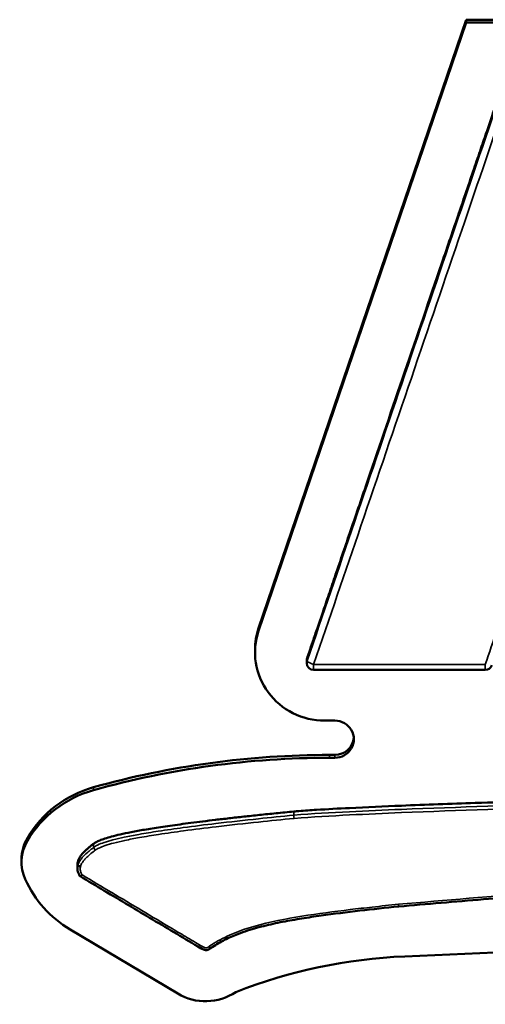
# Model space of a CAD drawing. Header units: inches. Extents: x 1.9 to 64.4, y 1.6 to 69.2.
# Tile 309 of 328: x 52.279 to 52.619, y 62.025 to 62.742. Entities that reach past the tile are written whole.
import ezdxf

# ---------------------------------------------------------------- set-up
doc = ezdxf.new("R2010")
doc.units = ezdxf.units.IN
doc.header["$MEASUREMENT"] = 0
doc.layers.add('Visible (ANSI)', color=7, linetype='Continuous', lineweight=50)
doc.layers.add('Visible Narrow (ANSI)', color=7, linetype='Continuous', lineweight=35)

msp = doc.modelspace()

# ---------------------------------------------------------------- linework, layer by layer
at = {"layer": 'Visible (ANSI)'}
for p, q in [((52.60457, 62.74238), (52.45324, 62.299)), ((52.91581, 62.74238), (52.60457, 62.74238)), ((52.60457, 62.7403), (52.60457, 62.74238)), ((52.45324, 62.29692), (52.60457, 62.7403)), ((52.60457, 62.7403), (52.91581, 62.7403)), ((52.45062, 62.28119), (52.45062, 62.28327)), ((52.48837, 62.27552), (52.48837, 62.27344)), ((52.61858, 62.26844), (52.49337, 62.26844)), ((52.50886, 62.2315), (52.50142, 62.2315)), ((52.50886, 62.20652), (52.505, 62.20652)), ((52.505, 62.20444), (52.50886, 62.20444)), ((52.28036, 62.12841), (52.28036, 62.13049)), ((52.32106, 62.12656), (52.32106, 62.12385)), ((52.3215, 62.12885), (52.3215, 62.12614)), ((53.38071, 62.09545), (52.55991, 62.05968)), ((52.39426, 62.03256), (52.31576, 62.07933))]:
    msp.add_line(p, q, dxfattribs=at)
for centre, start, end in [((52.49337, 62.27344), 180, 270), ((52.61858, 62.27344), 270, 341.15403)]:
    msp.add_arc(centre, 0.005, start, end, dxfattribs=at)
for centre, major_axis, start_param, end_param in [((52.50142, 62.28119), (-0.0508, 0), 5.960959, 7.853982), ((52.50142, 62.28327), (-0.0508, 0), 5.960959, 6.283185), ((52.50886, 62.21797), (0.01384, 0), 4.712389, 7.853982), ((52.50886, 62.22005), (0.01384, 0), 4.712389, 6.206292), ((52.505, 61.59323), (-0.62699, 0), 4.712389, 4.990525), ((52.505, 61.59115), (0.62699, 0), 1.570796, 1.848932), ((52.35521, 62.10638), (-0.08141, 0), 4.990525, 5.762864), ((52.35521, 62.1043), (0.08141, 0), 1.848932, 2.621271), ((52.3122, 62.13049), (-0.03184, 0), 5.762864, 6.283185), ((52.3122, 62.12841), (-0.03184, 0), 5.762864, 6.697844), ((52.35883, 62.14849), (-0.08279, 0), 0.414659, 1.023685), ((52.57672, 61.69054), (-0.37776, 0), 4.756909, 5.092616), ((52.41452, 62.06509), (-0.03894, 0), 1.023685, 2.17115)]:
    msp.add_ellipse(centre, major_axis=major_axis, ratio=0.978148, start_param=start_param, end_param=end_param, dxfattribs=at)
for points, knots in [([(52.48863, 62.27707), (52.48911, 62.27847), (52.49048, 62.28249), (52.49296, 62.28976), (52.49627, 62.29946), (52.50017, 62.31089), (52.50461, 62.3239), (52.51145, 62.34394), (52.52094, 62.37175), (52.53778, 62.42108), (52.55991, 62.4859), (52.58203, 62.55072), (52.59887, 62.60005), (52.60836, 62.62787), (52.6152, 62.64791), (52.61964, 62.66092), (52.62355, 62.67235), (52.62685, 62.68204), (52.62952, 62.68985), (52.63124, 62.6949), (52.63207, 62.69733), (52.63224, 62.69783)], [0.017629, 0.017629, 0.017629, 0.017629, 0.029136, 0.050646, 0.077336, 0.108774, 0.144529, 0.184168, 0.273374, 0.37294, 0.589337, 0.805735, 0.9053, 0.994507, 1.034146, 1.0699, 1.101339, 1.128028, 1.149539, 1.165438, 1.169526, 1.169526, 1.169526, 1.169526]), ([(52.47892, 62.16531), (52.48016, 62.16542), (52.48565, 62.16589), (52.49919, 62.16675), (52.52408, 62.16811), (52.56268, 62.1698), (52.61733, 62.17177), (52.67395, 62.17341), (52.72903, 62.17479), (52.77835, 62.1759), (52.83343, 62.177), (52.89451, 62.17808), (52.96148, 62.17912), (53.0608, 62.18049), (53.25186, 62.18266), (53.47538, 62.18423), (53.69942, 62.18466), (53.8339, 62.18431), (53.93453, 62.18357), (54.0027, 62.18278), (54.06473, 62.18179), (54.10392, 62.18079), (54.12235, 62.18032)], [0, 0, 0, 0, 0.009513, 0.041989, 0.103346, 0.199513, 0.336424, 0.520017, 0.631176, 0.756234, 0.895932, 1.051016, 1.221724, 1.406292, 1.807929, 2.677688, 3.109515, 3.515113, 3.702409, 3.876348, 4.034665, 4.175099, 4.175099, 4.175099, 4.175099]), ([(52.33286, 62.14174), (52.33344, 62.14218), (52.33489, 62.14309), (52.33763, 62.14436), (52.34138, 62.14572), (52.34636, 62.14717), (52.35277, 62.14873), (52.36081, 62.15039), (52.36863, 62.1518), (52.37585, 62.15298), (52.38205, 62.15395), (52.38882, 62.15494), (52.39617, 62.15596), (52.40413, 62.15702), (52.41273, 62.15811), (52.422, 62.15923), (52.43196, 62.16038), (52.44263, 62.16157), (52.45404, 62.16279), (52.46622, 62.16405), (52.4746, 62.16488), (52.47892, 62.16531)], [0.0343005, 0.0343005, 0.0343005, 0.0343005, 0.0398798, 0.0473788, 0.0573575, 0.0703672, 0.0869498, 0.1076405, 0.1329697, 0.1475388, 0.1634651, 0.1808142, 0.1996516, 0.2200426, 0.2420527, 0.2657472, 0.2911912, 0.3184501, 0.347589, 0.378673, 0.4117673, 0.4117673, 0.4117673, 0.4117673]), ([(53.38071, 62.13183), (53.32565, 62.13005), (53.27058, 62.12833), (53.16046, 62.12495), (53.10539, 62.12332), (53.02279, 62.12093), (52.99526, 62.12014), (52.9402, 62.11845), (52.91267, 62.11756), (52.85763, 62.11557), (52.83011, 62.11447), (52.7751, 62.11196), (52.7476, 62.11054), (52.70638, 62.10802), (52.69265, 62.10712), (52.65833, 62.10467), (52.63774, 62.10304), (52.59658, 62.09963), (52.57601, 62.09785), (52.55543, 62.09606)], [0, 0, 0, 0, 0.419786, 0.419786, 0.839571, 0.839571, 1.049464, 1.049464, 1.259357, 1.259357, 1.46925, 1.46925, 1.679143, 1.679143, 1.784089, 1.784089, 1.941509, 1.941509, 2.098929, 2.098929, 2.098929, 2.098929]), ([(52.32106, 62.12656), (52.32106, 62.12656), (52.32106, 62.12686), (52.32109, 62.12733), (52.32121, 62.12794), (52.32133, 62.1284), (52.32144, 62.1287), (52.3215, 62.12885)], [0.016013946, 0.016013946, 0.016013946, 0.016013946, 0.016016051, 0.018397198, 0.019609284, 0.020839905, 0.022094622, 0.022094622, 0.022094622, 0.022094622]), ([(52.32345, 62.12522), (52.32344, 62.12522), (52.32344, 62.12522), (52.32319, 62.12528), (52.32296, 62.12536), (52.32252, 62.12551), (52.32231, 62.12559), (52.32195, 62.12575), (52.3218, 62.12584), (52.32158, 62.12599), (52.32152, 62.12606), (52.3215, 62.12613), (52.3215, 62.12614), (52.3215, 62.12614)], [-0.008031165, -0.008031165, -0.008031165, -0.008031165, -0.007993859, -0.007993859, -0.006120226, -0.006120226, -0.004249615, -0.004249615, -0.002269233, -0.002269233, -0.000298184, -0.000298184, 0, 0, 0, 0]), ([(52.32307, 62.11805), (52.32304, 62.11809), (52.32298, 62.11818), (52.3227, 62.11859), (52.32252, 62.11892), (52.32215, 62.11961), (52.32199, 62.11997), (52.32168, 62.1207), (52.32154, 62.12108), (52.32131, 62.12187), (52.32122, 62.12228), (52.3211, 62.12308), (52.32106, 62.12346), (52.32106, 62.12385)], [0.0000075, 0.0000075, 0.0000075, 0.0000075, 0.00038547, 0.00038547, 0.00295367, 0.00295367, 0.00552188, 0.00552188, 0.00809008, 0.00809008, 0.01065829, 0.01065829, 0.01284853, 0.01284853, 0.01284853, 0.01284853]), ([(52.32449, 62.11911), (52.32448, 62.11911), (52.32448, 62.11911), (52.32438, 62.11901), (52.32428, 62.11891), (52.32409, 62.11873), (52.32399, 62.11865), (52.32373, 62.11842), (52.32358, 62.1183), (52.32333, 62.11812), (52.32323, 62.11806), (52.32311, 62.11803), (52.32308, 62.11803), (52.32307, 62.11805)], [-0.00810445, -0.00810445, -0.00810445, -0.00810445, -0.008066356, -0.008066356, -0.00699171, -0.00699171, -0.005920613, -0.005920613, -0.003909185, -0.003909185, -0.001945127, -0.001945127, -0.000619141, -0.000619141, -0.000619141, -0.000619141]), ([(52.41123, 62.06552), (52.40533, 62.069), (52.39946, 62.07252), (52.38771, 62.07952), (52.38183, 62.08302), (52.37008, 62.09002), (52.36421, 62.09352), (52.35246, 62.10053), (52.34658, 62.10403), (52.33483, 62.11104), (52.32896, 62.11454), (52.32308, 62.11804)], [0.0000028, 0.0000028, 0.0000028, 0.0000028, 0.0524286, 0.0524286, 0.1048544, 0.1048544, 0.1572803, 0.1572803, 0.2097061, 0.2097061, 0.2621319, 0.2621319, 0.2621319, 0.2621319]), ([(52.55543, 62.09606), (52.54596, 62.09515), (52.53653, 62.09411), (52.51765, 62.09192), (52.50822, 62.09074), (52.49412, 62.08877), (52.48943, 62.08807), (52.48007, 62.08657), (52.47541, 62.08576), (52.46613, 62.08395), (52.46151, 62.08295), (52.45237, 62.08067), (52.44785, 62.07939), (52.4412, 62.07714), (52.439, 62.07634), (52.43359, 62.07417), (52.43039, 62.07273), (52.42424, 62.06953), (52.42132, 62.06769), (52.41835, 62.06577)], [-0.0000034, -0.0000034, -0.0000034, -0.0000034, 0.0725167, 0.0725167, 0.1450368, 0.1450368, 0.1812969, 0.1812969, 0.217557, 0.217557, 0.253817, 0.253817, 0.2900771, 0.2900771, 0.3082071, 0.3082071, 0.3354022, 0.3354022, 0.3625972, 0.3625972, 0.3625972, 0.3625972]), ([(52.4172, 62.067), (52.4172, 62.06699), (52.41721, 62.06699), (52.41736, 62.06677), (52.41752, 62.06658), (52.4178, 62.06624), (52.41792, 62.06609), (52.41814, 62.06588), (52.41822, 62.06581), (52.41831, 62.06576), (52.41833, 62.06576), (52.41835, 62.06577)], [-0.000037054, -0.000037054, -0.000037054, -0.000037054, 0, 0, 0.002017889, 0.002017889, 0.004003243, 0.004003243, 0.005987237, 0.005987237, 0.007076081, 0.007076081, 0.007076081, 0.007076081]), ([(52.41835, 62.06577), (52.41806, 62.06555), (52.41779, 62.06535), (52.41732, 62.065), (52.41709, 62.06482), (52.4164, 62.06446), (52.41593, 62.06431), (52.41514, 62.06422), (52.4148, 62.06423), (52.41398, 62.06433), (52.41354, 62.06446), (52.41269, 62.06476), (52.41228, 62.06495), (52.41166, 62.06527), (52.41142, 62.06541), (52.41123, 62.06552)], [0.00000283, 0.00000283, 0.00000283, 0.00000283, 0.00277903, 0.00277903, 0.00416982, 0.00416982, 0.00558825, 0.00558825, 0.00696533, 0.00696533, 0.00940423, 0.00940423, 0.01218582, 0.01218582, 0.01390539, 0.01390539, 0.01390539, 0.01390539])]:
    msp.add_open_spline(points, degree=3, knots=knots, dxfattribs=at)
for points, degree in [([(52.48837, 62.27552), (52.48837, 62.27605), (52.48846, 62.27657), (52.48863, 62.27707)], 3), ([(52.3215, 62.12885), (52.32218, 62.13359), (52.33286, 62.14174)], 2), ([(52.41123, 62.06552), (52.41123, 62.06552), (52.41123, 62.06552), (52.41123, 62.06552)], 3)]:
    msp.add_open_spline(points, degree=degree, dxfattribs=at)
at = {"layer": 'Visible Narrow (ANSI)'}
for p, q in [((52.45324, 62.29692), (52.45324, 62.299)), ((52.49337, 62.2724), (52.49337, 62.26844)), ((52.61858, 62.26844), (52.61858, 62.2724)), ((52.505, 62.20444), (52.505, 62.20652)), ((52.50886, 62.20444), (52.50886, 62.20652)), ((52.33286, 62.18087), (52.33286, 62.18295)), ((52.47892, 62.16531), (52.47892, 62.16261)), ((52.28457, 62.14389), (52.28457, 62.14597)), ((52.33286, 62.14174), (52.33286, 62.13904))]:
    msp.add_line(p, q, dxfattribs=at)
for centre, major_axis, ratio, start_param, end_param in [((52.49337, 62.27344), (-0.005, 0), 0.978148, 5.960959, 6.283185), ((52.49337, 62.27344), (-0.00473, 0.00162), 0.197211, 0.067211, 1.638007), ((52.33409, 62.1375), (-0.00121, 0.00159), 0.127918, 0.166023, 1.736819)]:
    msp.add_ellipse(centre, major_axis=major_axis, ratio=ratio, start_param=start_param, end_param=end_param, dxfattribs=at)
for points, knots in [([(52.63224, 62.69575), (52.62038, 62.66099), (52.60851, 62.62622), (52.5844, 62.55558), (52.57215, 62.5197), (52.55991, 62.48382), (52.54766, 62.44794), (52.53542, 62.41207), (52.51166, 62.34246), (52.50014, 62.30872), (52.48863, 62.27499)], [-1.169526, -1.169526, -1.169526, -1.169526, -0.884006, -0.884006, -0.589337, -0.589337, -0.589337, -0.294669, -0.294669, -0.017629, -0.017629, -0.017629, -0.017629]), ([(52.49337, 62.2724), (52.50489, 62.30613), (52.5164, 62.33987), (52.54016, 62.40948), (52.5524, 62.44536), (52.56465, 62.48123), (52.5769, 62.51711), (52.58914, 62.55299), (52.61325, 62.62364), (52.62512, 62.6584), (52.63699, 62.69316)], [0.017629, 0.017629, 0.017629, 0.017629, 0.294669, 0.294669, 0.589337, 0.589337, 0.589337, 0.884006, 0.884006, 1.169526, 1.169526, 1.169526, 1.169526]), ([(52.67595, 62.44046), (52.67136, 62.42701), (52.66677, 62.41357), (52.65721, 62.38556), (52.65224, 62.37099), (52.64727, 62.35643), (52.64352, 62.34547), (52.63978, 62.33451), (52.63022, 62.3065), (52.6244, 62.28945), (52.61858, 62.2724)], [0.009149, 0.009149, 0.009149, 0.009149, 0.1195957, 0.1195957, 0.2391913, 0.2391913, 0.2391913, 0.3292264, 0.3292264, 0.4692336, 0.4692336, 0.4692336, 0.4692336]), ([(52.48863, 62.27499), (52.48863, 62.27516), (52.48863, 62.27534), (52.48863, 62.27551), (52.48863, 62.27577), (52.48863, 62.27603), (52.48863, 62.27655), (52.48863, 62.27681), (52.48863, 62.27707)], [-0.0254, -0.0254, -0.0254, -0.0254, -0.01905, -0.01905, -0.01905, -0.009525, -0.009525, 0, 0, 0, 0]), ([(52.61858, 62.2724), (52.60544, 62.2724), (52.59229, 62.2724), (52.57087, 62.2724), (52.56259, 62.2724), (52.55431, 62.2724), (52.54485, 62.2724), (52.53539, 62.2724), (52.51508, 62.2724), (52.50423, 62.2724), (52.49337, 62.2724)], [0.009149, 0.009149, 0.009149, 0.009149, 0.1093217, 0.1093217, 0.17241, 0.17241, 0.17241, 0.2444745, 0.2444745, 0.3271909, 0.3271909, 0.3271909, 0.3271909]), ([(54.12235, 62.17762), (54.06035, 62.1792), (53.99831, 62.1802), (53.86133, 62.18152), (53.78638, 62.18178), (53.57445, 62.18192), (53.43748, 62.18128), (53.30051, 62.18018), (53.16356, 62.17908), (53.02661, 62.17757), (52.82093, 62.17412), (52.75219, 62.17275), (52.64141, 62.16981), (52.59937, 62.16853), (52.54474, 62.16631), (52.53213, 62.16576), (52.50599, 62.16444), (52.49241, 62.16376), (52.47892, 62.16261)], [-4.174531, -4.174531, -4.174531, -4.174531, -3.701923, -3.701923, -3.130842, -3.130842, -2.087153, -2.087153, -2.087153, -1.043576, -1.043576, -0.519716, -0.519716, -0.199283, -0.199283, -0.103167, -0.103167, 0, 0, 0, 0]), ([(52.47911, 62.16025), (52.49259, 62.1614), (52.50611, 62.16208), (52.53222, 62.16339), (52.54482, 62.16394), (52.59944, 62.16616), (52.64147, 62.16744), (52.75223, 62.17038), (52.82097, 62.17175), (53.02664, 62.1752), (53.16358, 62.17671), (53.30053, 62.17781), (53.43749, 62.17891), (53.57446, 62.17954), (53.78637, 62.17941), (53.86132, 62.17914), (53.99828, 62.17783), (54.06029, 62.17682), (54.12229, 62.17524)], [0.000036, 0.000036, 0.000036, 0.000036, 0.103167, 0.103167, 0.199283, 0.199283, 0.519716, 0.519716, 1.043576, 1.043576, 2.087153, 2.087153, 2.087153, 3.130842, 3.130842, 3.701923, 3.701923, 4.174523, 4.174523, 4.174523, 4.174523]), ([(52.47892, 62.16261), (52.4703, 62.16176), (52.46167, 62.16089), (52.44273, 62.15889), (52.43241, 62.15775), (52.41415, 62.15559), (52.40622, 62.1546), (52.3922, 62.15272), (52.38611, 62.15186), (52.37534, 62.15021), (52.37067, 62.14945), (52.36241, 62.14797), (52.35882, 62.14728), (52.35248, 62.14594), (52.34973, 62.14531), (52.34488, 62.14404), (52.34277, 62.14344), (52.33906, 62.14219), (52.33746, 62.14159), (52.33484, 62.14033), (52.33383, 62.13978), (52.33286, 62.13904)], [-0.374646, -0.374646, -0.374646, -0.374646, -0.308635, -0.308635, -0.2295326, -0.2295326, -0.1686847, -0.1686847, -0.1218785, -0.1218785, -0.0858738, -0.0858738, -0.0581779, -0.0581779, -0.0368733, -0.0368733, -0.0204852, -0.0204852, -0.0078789, -0.0078789, 0, 0, 0, 0]), ([(52.33409, 62.13708), (52.3349, 62.1377), (52.33581, 62.1382), (52.33822, 62.13936), (52.33976, 62.13994), (52.34336, 62.14116), (52.34543, 62.14174), (52.35021, 62.14299), (52.35293, 62.14361), (52.35921, 62.14495), (52.36278, 62.14563), (52.37101, 62.1471), (52.37567, 62.14786), (52.3864, 62.14951), (52.39248, 62.15037), (52.40648, 62.15224), (52.4144, 62.15323), (52.43263, 62.15539), (52.44295, 62.15653), (52.46188, 62.15853), (52.47049, 62.15939), (52.47911, 62.16025)], [0.0000162, 0.0000162, 0.0000162, 0.0000162, 0.0078789, 0.0078789, 0.0204852, 0.0204852, 0.0368733, 0.0368733, 0.0581779, 0.0581779, 0.0858738, 0.0858738, 0.1218785, 0.1218785, 0.1686847, 0.1686847, 0.2295326, 0.2295326, 0.308635, 0.308635, 0.3746101, 0.3746101, 0.3746101, 0.3746101]), ([(52.47892, 62.16261), (52.47892, 62.16256), (52.47893, 62.16245), (52.47895, 62.16216), (52.47896, 62.16196), (52.47899, 62.16153), (52.47901, 62.16128), (52.47906, 62.16077), (52.47908, 62.1605), (52.47911, 62.16025)], [0, 0, 0, 0, 0.25, 0.25, 0.5, 0.5, 0.75, 0.75, 1, 1, 1, 1]), ([(52.33286, 62.13904), (52.33069, 62.13739), (52.32857, 62.13566), (52.32592, 62.13309), (52.32529, 62.13243), (52.32404, 62.13101), (52.32342, 62.13025), (52.32229, 62.1285), (52.32171, 62.1276), (52.3215, 62.12614)], [-0.04111026, -0.04111026, -0.04111026, -0.04111026, -0.02055513, -0.02055513, -0.0139422, -0.0139422, -0.0069711, -0.0069711, 0, 0, 0, 0]), ([(52.32345, 62.12522), (52.32346, 62.1253), (52.32347, 62.12538), (52.32348, 62.12546), (52.32361, 62.12634), (52.32406, 62.12715), (52.32504, 62.12867), (52.3256, 62.12937), (52.32676, 62.13069), (52.32736, 62.13131), (52.32989, 62.13377), (52.33196, 62.13546), (52.33409, 62.13708)], [-0.00062389, -0.00062389, -0.00062389, -0.00062389, 0, 0, 0, 0.0069711, 0.0069711, 0.0139422, 0.0139422, 0.02055513, 0.02055513, 0.04111026, 0.04111026, 0.04111026, 0.04111026]), ([(53.38064, 62.13341), (53.31183, 62.13118), (53.24301, 62.12905), (53.10537, 62.12489), (53.03655, 62.12299), (52.96773, 62.12088), (52.89889, 62.11877), (52.83005, 62.11639), (52.69251, 62.10917), (52.62386, 62.10359), (52.55526, 62.09764), (52.55525, 62.09764), (52.55525, 62.09764), (52.55525, 62.09764)], [0, 0, 0, 0, 0.524654, 0.524654, 1.049308, 1.049308, 1.049308, 1.574119, 1.574119, 2.098931, 2.098931, 2.098931, 2.098957, 2.098957, 2.098957, 2.098957]), ([(52.3215, 62.12614), (52.3212, 62.12542), (52.32107, 62.12466), (52.32106, 62.12392), (52.32106, 62.12389), (52.32106, 62.12385)], [-0.016971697, -0.016971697, -0.016971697, -0.016971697, -0.013029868, -0.013029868, -0.012848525, -0.012848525, -0.012848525, -0.012848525]), ([(52.32449, 62.11911), (52.32444, 62.11918), (52.3244, 62.11925), (52.32428, 62.11946), (52.3242, 62.1196), (52.32402, 62.11993), (52.32393, 62.12013), (52.32359, 62.12087), (52.32339, 62.12143), (52.32325, 62.122), (52.32313, 62.12249), (52.32306, 62.123), (52.32307, 62.12402), (52.32316, 62.12453), (52.32335, 62.125), (52.32338, 62.12507), (52.32342, 62.12514), (52.32345, 62.12522)], [0.00097138, 0.00097138, 0.00097138, 0.00097138, 0.00160847, 0.00160847, 0.00282121, 0.00282121, 0.00454402, 0.00454402, 0.00908804, 0.00908804, 0.00908804, 0.01302987, 0.01302987, 0.0169717, 0.0169717, 0.0169717, 0.01759559, 0.01759559, 0.01759559, 0.01759559]), ([(52.41223, 62.06683), (52.41055, 62.06783), (52.40887, 62.06883), (52.40524, 62.07099), (52.40329, 62.07215), (52.39762, 62.07552), (52.39391, 62.07773), (52.38286, 62.08432), (52.37551, 62.0887), (52.36817, 62.09308), (52.36082, 62.09745), (52.35348, 62.10183), (52.33892, 62.11051), (52.3317, 62.11481), (52.32449, 62.11911)], [0.0000242, 0.0000242, 0.0000242, 0.0000242, 0.0150155, 0.0150155, 0.0324213, 0.0324213, 0.0655317, 0.0655317, 0.1310635, 0.1310635, 0.1310635, 0.1966062, 0.1966062, 0.2609932, 0.2609932, 0.2609932, 0.2609932]), ([(52.55525, 62.09764), (52.55524, 62.09764), (52.55524, 62.09764), (52.55524, 62.09764), (52.54886, 62.09702), (52.54249, 62.09634), (52.53073, 62.09504), (52.52534, 62.09442), (52.5082, 62.09234), (52.49647, 62.09081), (52.48479, 62.08894), (52.47299, 62.08704), (52.46122, 62.08484), (52.44306, 62.07962), (52.43649, 62.07729), (52.42569, 62.07226), (52.42142, 62.06972), (52.41726, 62.06704), (52.41724, 62.06702), (52.41722, 62.06701), (52.4172, 62.067)], [-0.0000259, -0.0000259, -0.0000259, -0.0000259, 0, 0, 0, 0.0488145, 0.0488145, 0.09019, 0.09019, 0.18038, 0.18038, 0.18038, 0.2714872, 0.2714872, 0.3245976, 0.3245976, 0.3625944, 0.3625944, 0.3625944, 0.3627792, 0.3627792, 0.3627792, 0.3627792]), ([(52.55543, 62.09606), (52.55543, 62.09606), (52.55542, 62.09607), (52.55541, 62.09614), (52.5554, 62.09624), (52.55536, 62.09652), (52.55534, 62.09671), (52.5553, 62.09714), (52.55527, 62.09738), (52.55525, 62.09764)], [0.1327036, 0.1327036, 0.1327036, 0.1327036, 0.25, 0.25, 0.5, 0.5, 0.75, 0.75, 1, 1, 1, 1]), ([(52.41123, 62.06552), (52.41124, 62.06551), (52.41126, 62.06552), (52.41134, 62.06557), (52.41141, 62.06565), (52.4116, 62.06588), (52.41172, 62.06604), (52.41197, 62.0664), (52.4121, 62.06661), (52.41223, 62.06683)], [0.1152501, 0.1152501, 0.1152501, 0.1152501, 0.25, 0.25, 0.5, 0.5, 0.75, 0.75, 1, 1, 1, 1]), ([(52.4172, 62.067), (52.41718, 62.06698), (52.41716, 62.06697), (52.41714, 62.06695), (52.41695, 62.06681), (52.41676, 62.06666), (52.41637, 62.06637), (52.41619, 62.06622), (52.4158, 62.06597), (52.4156, 62.06588), (52.41524, 62.06582), (52.4151, 62.06582), (52.41496, 62.06582), (52.41472, 62.06583), (52.41448, 62.06588), (52.41388, 62.06603), (52.41352, 62.06617), (52.41285, 62.06649), (52.41254, 62.06666), (52.41223, 62.06683)], [-0.00018428, -0.00018428, -0.00018428, -0.00018428, 0, 0, 0, 0.00185942, 0.00185942, 0.00368512, 0.00368512, 0.0053674, 0.0053674, 0.00641883, 0.00641883, 0.00641883, 0.00824617, 0.00824617, 0.01116992, 0.01116992, 0.01387918, 0.01387918, 0.01387918, 0.01387918])]:
    msp.add_open_spline(points, degree=3, knots=knots, dxfattribs=at)

doc.saveas('drawing.dxf')
